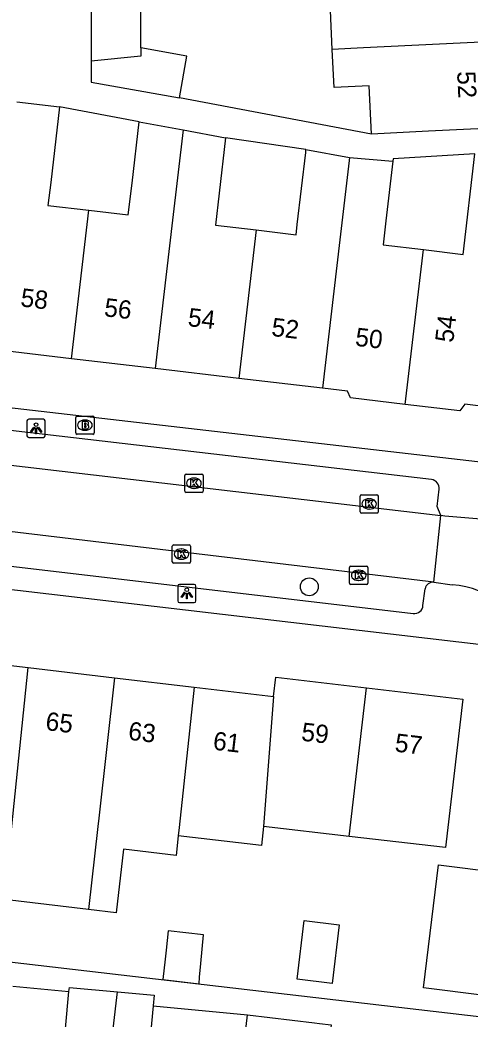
# Model space of a CAD drawing. Extents: x 162250 to 162654, y 380744 to 381605.
# Drawn here: x 162368.6 to 162393.2, y 380930.9 to 380985.6 of the extents above; entities that cross this region are included whole.
import ezdxf

# ---------------------------------------------------------------- set-up
doc = ezdxf.new("R2010")
doc.units = 0
for name, color, linetype in [('IMGEO_Boom', 7, 'Continuous'), ('IMGEO_Brandkraan', 7, 'Continuous'), ('IMGEO_Kolk', 7, 'Continuous'), ('IMGEO_Lichtpunt', 7, 'Continuous'), ('IMGEO_Pand', 7, 'Continuous'), ('IMGEO_Pand_nummerreeks', 7, 'Continuous'), ('IMGEO_Rijbaan_lokaal_open', 7, 'Continuous'), ('IMGEO_Voetpad_open', 7, 'Continuous')]:
    doc.layers.add(name, color=color, linetype=linetype)

msp = doc.modelspace()

# ---------------------------------------------------------------- linework, layer by layer
at = {"layer": 'IMGEO_Boom'}
msp.add_circle((162384.428, 380954.629), 0.489, dxfattribs=at)
at = {"layer": 'IMGEO_Brandkraan'}
for p, q in [((162371.642, 380963.044), (162371.642, 380963.896)), ((162371.717, 380963.97), (162372.569, 380963.97)), ((162372.643, 380963.896), (162372.643, 380963.044)), ((162372.13, 380963.75), (162372.155, 380963.75)), ((162372.569, 380962.97), (162371.717, 380962.97)), ((162372.153, 380963.19), (162372.128, 380963.19))]:
    msp.add_line(p, q, dxfattribs=at)
for points in [[(162371.642, 380963.044), (162371.642, 380963.896)], [(162371.717, 380963.97), (162372.569, 380963.97)], [(162372.643, 380963.896), (162372.643, 380963.044)], [(162371.99, 380963.67), (162371.99, 380963.27), (162372.203, 380963.27)], [(162372.221, 380963.67), (162371.99, 380963.67)], [(162372.169, 380963.589), (162372.115, 380963.589), (162372.115, 380963.513)], [(162372.115, 380963.513), (162372.168, 380963.513)], [(162372.177, 380963.437), (162372.115, 380963.437), (162372.115, 380963.356)], [(162372.115, 380963.356), (162372.177, 380963.356)], [(162372.569, 380962.97), (162371.717, 380962.97)]]:
    msp.add_lwpolyline(points, dxfattribs=at)
for centre, radius, start, end in [((162371.719, 380963.894), 0.0765, 91.552, 178.448), ((162371.719, 380963.894), 0.0765, 91.552, 178.448), ((162372.567, 380963.894), 0.0765, 1.552, 88.448), ((162372.567, 380963.894), 0.0765, 1.552, 88.448), ((162372.17, 380963.551), 0.0379, 267.8285, 90.9355), ((162372.178, 380963.396), 0.0404, 269.8759, 90.5077), ((162372.225, 380963.525), 0.145, 59.4692, 91.5367), ((162372.25, 380963.572), 0.0922, 285.5137, 58.1501), ((162372.255, 380963.38), 0.105, 301.3115, 78.989), ((162371.719, 380963.046), 0.0765, 181.552, 268.448), ((162371.719, 380963.046), 0.0765, 181.552, 268.448), ((162372.209, 380963.521), 0.251, 268.6676, 293.5347), ((162372.567, 380963.046), 0.0765, 271.552, 358.448), ((162372.567, 380963.046), 0.0765, 271.552, 358.448)]:
    msp.add_arc(centre, radius, start, end, dxfattribs=at)
for centre, major_axis, ratio, start_param, end_param in [((162372.129, 380963.47), (-0.387, 0.002), 0.722429, 4.712389, 7.853982), ((162372.154, 380963.47), (-0.39, 0.002), 0.717154, 1.570796, 4.712389)]:
    msp.add_ellipse(centre, major_axis=major_axis, ratio=ratio, start_param=start_param, end_param=end_param, dxfattribs=at)
at = {"layer": 'IMGEO_Kolk'}
for p, q in [((162377.613, 380959.868), (162377.613, 380960.72)), ((162377.688, 380960.794), (162378.54, 380960.794)), ((162378.614, 380960.72), (162378.614, 380959.868)), ((162378.101, 380960.574), (162378.126, 380960.574)), ((162378.54, 380959.794), (162377.688, 380959.794)), ((162378.124, 380960.014), (162378.099, 380960.014)), ((162387.208, 380958.737), (162387.208, 380959.589)), ((162387.283, 380959.663), (162388.135, 380959.663)), ((162388.209, 380959.589), (162388.209, 380958.737)), ((162387.696, 380959.443), (162387.721, 380959.443)), ((162388.135, 380958.663), (162387.283, 380958.663)), ((162387.719, 380958.883), (162387.694, 380958.883)), ((162376.927, 380955.991), (162376.927, 380956.843)), ((162377.002, 380956.917), (162377.854, 380956.917)), ((162377.928, 380956.843), (162377.928, 380955.991)), ((162377.415, 380956.697), (162377.44, 380956.697)), ((162377.854, 380955.917), (162377.002, 380955.917)), ((162377.438, 380956.137), (162377.413, 380956.137)), ((162386.634, 380954.832), (162386.634, 380955.684)), ((162386.709, 380955.758), (162387.561, 380955.758)), ((162387.635, 380955.684), (162387.635, 380954.832)), ((162387.122, 380955.538), (162387.147, 380955.538)), ((162387.561, 380954.758), (162386.709, 380954.758)), ((162387.145, 380954.978), (162387.12, 380954.978))]:
    msp.add_line(p, q, dxfattribs=at)
for points in [[(162377.613, 380959.868), (162377.613, 380960.72)], [(162377.688, 380960.794), (162378.54, 380960.794)], [(162378.614, 380960.72), (162378.614, 380959.868)], [(162377.934, 380960.494), (162378.057, 380960.494), (162378.057, 380960.343), (162378.187, 380960.494), (162378.351, 380960.494), (162378.205, 380960.343), (162378.358, 380960.094), (162378.206, 380960.094), (162378.121, 380960.258), (162378.057, 380960.191), (162378.057, 380960.094), (162377.934, 380960.094), (162377.934, 380960.494)], [(162378.54, 380959.794), (162377.688, 380959.794)], [(162387.208, 380958.737), (162387.208, 380959.589)], [(162387.283, 380959.663), (162388.135, 380959.663)], [(162388.209, 380959.589), (162388.209, 380958.737)], [(162387.529, 380959.363), (162387.652, 380959.363), (162387.652, 380959.212), (162387.782, 380959.363), (162387.946, 380959.363), (162387.8, 380959.212), (162387.953, 380958.963), (162387.801, 380958.963), (162387.716, 380959.127), (162387.652, 380959.06), (162387.652, 380958.963), (162387.529, 380958.963), (162387.529, 380959.363)], [(162388.135, 380958.663), (162387.283, 380958.663)], [(162376.927, 380955.991), (162376.927, 380956.843)], [(162377.002, 380956.917), (162377.854, 380956.917)], [(162377.928, 380956.843), (162377.928, 380955.991)], [(162377.248, 380956.617), (162377.371, 380956.617), (162377.371, 380956.466), (162377.501, 380956.617), (162377.665, 380956.617), (162377.519, 380956.466), (162377.672, 380956.217), (162377.52, 380956.217), (162377.435, 380956.381), (162377.371, 380956.314), (162377.371, 380956.217), (162377.248, 380956.217), (162377.248, 380956.617)], [(162377.854, 380955.917), (162377.002, 380955.917)], [(162386.634, 380954.832), (162386.634, 380955.684)], [(162386.709, 380955.758), (162387.561, 380955.758)], [(162387.635, 380955.684), (162387.635, 380954.832)], [(162386.955, 380955.458), (162387.078, 380955.458), (162387.078, 380955.307), (162387.208, 380955.458), (162387.372, 380955.458), (162387.226, 380955.307), (162387.379, 380955.058), (162387.227, 380955.058), (162387.142, 380955.222), (162387.078, 380955.155), (162387.078, 380955.058), (162386.955, 380955.058), (162386.955, 380955.458)], [(162387.561, 380954.758), (162386.709, 380954.758)]]:
    msp.add_lwpolyline(points, dxfattribs=at)
for centre, start, end in [((162377.69, 380960.718), 91.552, 178.448), ((162377.69, 380960.718), 91.552, 178.448), ((162378.538, 380960.718), 1.552, 88.448), ((162378.538, 380960.718), 1.552, 88.448), ((162377.69, 380959.87), 181.552, 268.448), ((162377.69, 380959.87), 181.552, 268.448), ((162378.538, 380959.87), 271.552, 358.448), ((162378.538, 380959.87), 271.552, 358.448), ((162387.285, 380959.587), 91.552, 178.448), ((162387.285, 380959.587), 91.552, 178.448), ((162388.133, 380959.587), 1.552, 88.448), ((162388.133, 380959.587), 1.552, 88.448), ((162387.285, 380958.739), 181.552, 268.448), ((162387.285, 380958.739), 181.552, 268.448), ((162388.133, 380958.739), 271.552, 358.448), ((162388.133, 380958.739), 271.552, 358.448), ((162377.004, 380956.841), 91.552, 178.448), ((162377.004, 380956.841), 91.552, 178.448), ((162377.852, 380956.841), 1.552, 88.448), ((162377.852, 380956.841), 1.552, 88.448), ((162377.004, 380955.993), 181.552, 268.448), ((162377.004, 380955.993), 181.552, 268.448), ((162377.852, 380955.993), 271.552, 358.448), ((162377.852, 380955.993), 271.552, 358.448), ((162386.711, 380955.682), 91.552, 178.448), ((162386.711, 380955.682), 91.552, 178.448), ((162387.559, 380955.682), 1.552, 88.448), ((162387.559, 380955.682), 1.552, 88.448), ((162386.711, 380954.834), 181.552, 268.448), ((162386.711, 380954.834), 181.552, 268.448), ((162387.559, 380954.834), 271.552, 358.448), ((162387.559, 380954.834), 271.552, 358.448)]:
    msp.add_arc(centre, 0.0765, start, end, dxfattribs=at)
for centre, major_axis, ratio, start_param, end_param in [((162378.1, 380960.294), (-0.387, 0.002), 0.722429, 4.712389, 7.853982), ((162378.125, 380960.294), (-0.39, 0.002), 0.717154, 1.570796, 4.712389), ((162387.695, 380959.163), (-0.387, 0.002), 0.722429, 4.712389, 7.853982), ((162387.72, 380959.163), (-0.39, 0.002), 0.717154, 1.570796, 4.712389), ((162377.414, 380956.417), (-0.387, 0.002), 0.722429, 4.712389, 7.853982), ((162377.439, 380956.417), (-0.39, 0.002), 0.717154, 1.570796, 4.712389), ((162387.121, 380955.258), (-0.387, 0.002), 0.722429, 4.712389, 7.853982), ((162387.146, 380955.258), (-0.39, 0.002), 0.717154, 1.570796, 4.712389)]:
    msp.add_ellipse(centre, major_axis=major_axis, ratio=ratio, start_param=start_param, end_param=end_param, dxfattribs=at)
at = {"layer": 'IMGEO_Lichtpunt'}
for p, q in [((162368.967, 380963.702), (162368.967, 380962.895)), ((162368.967, 380963.702), (162368.967, 380962.895)), ((162369.869, 380963.797), (162369.061, 380963.797)), ((162369.869, 380963.797), (162369.061, 380963.797)), ((162369.963, 380962.895), (162369.963, 380963.702)), ((162369.963, 380962.895), (162369.963, 380963.702)), ((162369.061, 380962.801), (162369.869, 380962.801)), ((162369.061, 380962.801), (162369.869, 380962.801)), ((162377.222, 380954.668), (162377.222, 380953.861)), ((162377.222, 380954.668), (162377.222, 380953.861)), ((162378.124, 380954.763), (162377.316, 380954.763)), ((162378.124, 380954.763), (162377.316, 380954.763)), ((162378.218, 380953.861), (162378.218, 380954.668)), ((162378.218, 380953.861), (162378.218, 380954.668)), ((162377.316, 380953.767), (162378.124, 380953.767)), ((162377.316, 380953.767), (162378.124, 380953.767))]:
    msp.add_line(p, q, dxfattribs=at)
for points in [[(162369.341, 380963.366), (162369.38, 380963.338), (162369.192, 380963.076), (162369.154, 380963.103), (162369.341, 380963.366)], [(162369.443, 380963.318), (162369.49, 380963.318), (162369.49, 380962.996), (162369.443, 380962.996), (162369.443, 380963.318)], [(162369.553, 380963.338), (162369.591, 380963.365), (162369.778, 380963.103), (162369.739, 380963.075), (162369.553, 380963.338)], [(162377.596, 380954.332), (162377.635, 380954.304), (162377.447, 380954.042), (162377.409, 380954.069), (162377.596, 380954.332)], [(162377.698, 380954.284), (162377.745, 380954.284), (162377.745, 380953.962), (162377.698, 380953.962), (162377.698, 380954.284)], [(162377.808, 380954.304), (162377.846, 380954.331), (162378.033, 380954.069), (162377.994, 380954.041), (162377.808, 380954.304)]]:
    msp.add_lwpolyline(points, dxfattribs=at)
for centre in [(162369.466, 380963.5), (162377.721, 380954.466)]:
    msp.add_circle(centre, 0.0994, dxfattribs=at)
for centre, start, end in [((162369.061, 380963.702), 90, 180), ((162369.061, 380963.702), 90, 180), ((162369.869, 380963.702), 0, 90), ((162369.869, 380963.702), 0, 90), ((162369.061, 380962.895), 180, 270), ((162369.061, 380962.895), 180, 270), ((162369.869, 380962.895), 270, 0), ((162369.869, 380962.895), 270, 360), ((162377.316, 380954.668), 90, 180), ((162377.316, 380954.668), 90, 180), ((162378.124, 380954.668), 0, 90), ((162378.124, 380954.668), 0, 90), ((162377.316, 380953.861), 180, 270), ((162377.316, 380953.861), 180, 270), ((162378.124, 380953.861), 270, 0), ((162378.124, 380953.861), 270, 360)]:
    msp.add_arc(centre, 0.0946, start, end, dxfattribs=at)
at = {"layer": 'IMGEO_Pand'}
for points in [[(162385.685, 380984.024), (162385.581, 380986.159), (162387.459, 380986.251), (162387.339, 380988.713)], [(162372.48, 380987.99), (162372.488, 380983.382)], [(162375.199, 380984.109), (162375.194, 380988.122)], [(162375.199, 380984.109), (162375.2, 380983.666), (162372.488, 380983.382)], [(162377.329, 380981.381), (162377.73, 380983.664), (162375.199, 380984.109)], [(162395.722, 380984.512), (162387.397, 380984.107), (162385.685, 380984.024)], [(162387.833, 380979.4), (162387.704, 380982.043), (162385.786, 380981.949), (162385.685, 380984.024)], [(162372.488, 380983.382), (162372.49, 380982.232), (162377.329, 380981.381)], [(162368.404, 380981.162), (162370.753, 380980.886)], [(162370.753, 380980.886), (162370.267, 380976.75), (162370.119, 380975.488), (162372.352, 380975.226)], [(162372.352, 380975.226), (162374.517, 380974.972), (162374.722, 380976.716), (162375.117, 380980.07)], [(162375.117, 380980.07), (162377.514, 380979.628)], [(162395.952, 380979.795), (162390.958, 380979.552), (162387.833, 380979.4)], [(162377.514, 380979.628), (162376.933, 380974.686), (162375.98, 380966.567)], [(162377.514, 380979.628), (162379.847, 380979.198)], [(162379.847, 380979.198), (162379.489, 380976.156), (162379.284, 380974.412), (162381.515, 380974.149)], [(162381.515, 380974.149), (162383.701, 380973.893), (162383.767, 380974.453), (162384.23, 380978.39), (162384.248, 380978.547)], [(162384.248, 380978.547), (162386.625, 380978.109)], [(162386.625, 380978.109), (162386.607, 380977.952), (162386.096, 380973.609), (162385.143, 380965.49)], [(162386.625, 380978.109), (162389.004, 380977.918)], [(162390.678, 380973.073), (162392.855, 380972.817), (162393.494, 380978.318)], [(162389.004, 380977.918), (162388.621, 380974.656), (162388.466, 380973.333), (162390.678, 380973.073)], [(162371.398, 380967.106), (162372.352, 380975.226)], [(162381.515, 380974.149), (162380.561, 380966.029)], [(162389.682, 380964.605), (162390.678, 380973.073)], [(162371.398, 380967.106), (162366.817, 380967.644)], [(162375.98, 380966.567), (162371.398, 380967.106)], [(162380.561, 380966.029), (162375.98, 380966.567)], [(162385.143, 380965.49), (162380.561, 380966.029)], [(162389.682, 380964.605), (162386.683, 380964.958), (162386.523, 380965.328), (162385.143, 380965.49)], [(162394.431, 380964.444), (162392.951, 380964.618), (162392.679, 380964.253), (162389.682, 380964.605)], [(162364.347, 380950.752), (162369.035, 380950.204)], [(162368.197, 380942.061), (162369.035, 380950.204)], [(162369.035, 380950.204), (162373.755, 380949.653)], [(162373.755, 380949.653), (162372.901, 380941.971), (162372.851, 380941.518), (162372.346, 380936.975)], [(162373.755, 380949.653), (162378.118, 380949.143)], [(162382.474, 380948.634), (162382.596, 380949.678), (162387.564, 380949.098)], [(162378.118, 380949.143), (162377.299, 380941.453), (162377.251, 380941.003)], [(162378.118, 380949.143), (162382.474, 380948.634)], [(162387.564, 380949.098), (162392.841, 380948.481), (162391.891, 380940.358), (162386.621, 380940.974)], [(162386.621, 380940.974), (162387.564, 380949.098)], [(162382.474, 380948.634), (162381.929, 380941.522)], [(162372.346, 380936.975), (162367.729, 380937.514), (162368.197, 380942.061)], [(162381.929, 380941.522), (162381.806, 380940.471), (162377.251, 380941.003)], [(162386.621, 380940.974), (162381.929, 380941.522)], [(162377.251, 380941.003), (162377.136, 380939.927), (162374.246, 380940.266), (162373.861, 380936.798), (162372.346, 380936.975)], [(162394.023, 380932.276), (162390.688, 380932.683), (162391.508, 380939.413), (162394.843, 380939.006)], [(162386.071, 380936.143), (162385.684, 380932.924), (162383.759, 380933.156), (162384.146, 380936.375), (162386.071, 380936.143)], [(162376.414, 380933.143), (162378.39, 380932.905), (162378.423, 380933.263), (162378.492, 380934.027), (162378.632, 380935.578), (162376.698, 380935.811), (162376.584, 380934.747), (162376.533, 380934.263), (162376.414, 380933.143)], [(162371.268, 380932.492), (162371.289, 380932.714), (162373.921, 380932.47)], [(162373.449, 380928.411), (162370.911, 380928.646), (162371.268, 380932.492)], [(162373.449, 380928.411), (162373.921, 380932.47)], [(162373.921, 380932.47), (162375.933, 380932.283), (162375.88, 380931.706)], [(162375.88, 380931.706), (162375.556, 380928.215), (162373.449, 380928.411)], [(162385.623, 380930.668), (162385.179, 380926.849), (162384.55, 380926.922), (162382.83, 380927.122), (162380.598, 380927.382), (162381.042, 380931.201)], [(162381.042, 380931.201), (162384.718, 380930.773), (162384.994, 380930.741), (162385.623, 380930.668)]]:
    msp.add_lwpolyline(points, dxfattribs=at)
at = {"layer": 'IMGEO_Rijbaan_lokaal_open'}
for points in [[(162348.113, 380963.62), (162391.637, 380958.538)], [(162391.241, 380954.88), (162348.578, 380959.963)], [(162391.241, 380954.88), (162391.637, 380958.538)], [(162395.814, 380958.168), (162391.857, 380958.486), (162391.637, 380958.538)], [(162391.241, 380954.88), (162392.261, 380954.731)]]:
    msp.add_lwpolyline(points, dxfattribs=at)
msp.add_arc((162392.012, 380950.304), 4.434, 11.0398, 86.7804, dxfattribs=at)
at = {"layer": 'IMGEO_Voetpad_open'}
for points in [[(162387.833, 380979.4), (162377.329, 380981.381)], [(162375.117, 380980.07), (162370.753, 380980.886)], [(162384.248, 380978.547), (162379.847, 380979.198)], [(162393.494, 380978.318), (162389.018, 380978.036), (162389.004, 380977.918)], [(162345.351, 380967.047), (162394.106, 380961.425)], [(162391.121, 380960.493), (162349.221, 380965.369)], [(162396.364, 380951.153), (162282.368, 380964.496)], [(162391.637, 380958.538), (162391.432, 380959.016), (162391.546, 380959.968)], [(162349.301, 380957.956), (162390.118, 380953.163)], [(162390.654, 380953.611), (162390.767, 380954.525)], [(162393.868, 380931.08), (162362.349, 380934.751)], [(162368.187, 380932.778), (162371.268, 380932.492)], [(162375.88, 380931.706), (162381.042, 380931.201)]]:
    msp.add_lwpolyline(points, dxfattribs=at)
for centre, radius, start, end in [((162391.062, 380960.011), 0.486, 354.9557, 83.0263), ((162391.214, 380954.422), 0.459, 86.6849, 166.9775), ((162390.181, 380953.632), 0.473, 262.2962, 357.483)]:
    msp.add_arc(centre, radius, start, end, dxfattribs=at)

# ---------------------------------------------------------------- texts
at = {"layer": 'IMGEO_Pand_nummerreeks'}
for s, rotation, p in [('52', 272.7911, (162392.521, 380982.818)), ('58', 353.2964, (162368.583, 380969.974)), ('56', 353.2964, (162373.162, 380969.437)), ('54', 353.2964, (162377.743, 380968.898)), ('52', 353.2964, (162382.321, 380968.36)), ('54', 83.2985, (162392.306, 380967.956)), ('50', 353.2964, (162386.908, 380967.82)), ('65', 353.3365, (162369.95, 380946.794)), ('63', 353.3365, (162374.479, 380946.265)), ('59', 353.3359, (162383.956, 380946.216)), ('61', 353.3365, (162379.12, 380945.723)), ('57', 353.3359, (162389.078, 380945.618))]:
    msp.add_text(s, height=1, rotation=rotation, dxfattribs=at).set_placement(p)

doc.saveas('drawing.dxf')
